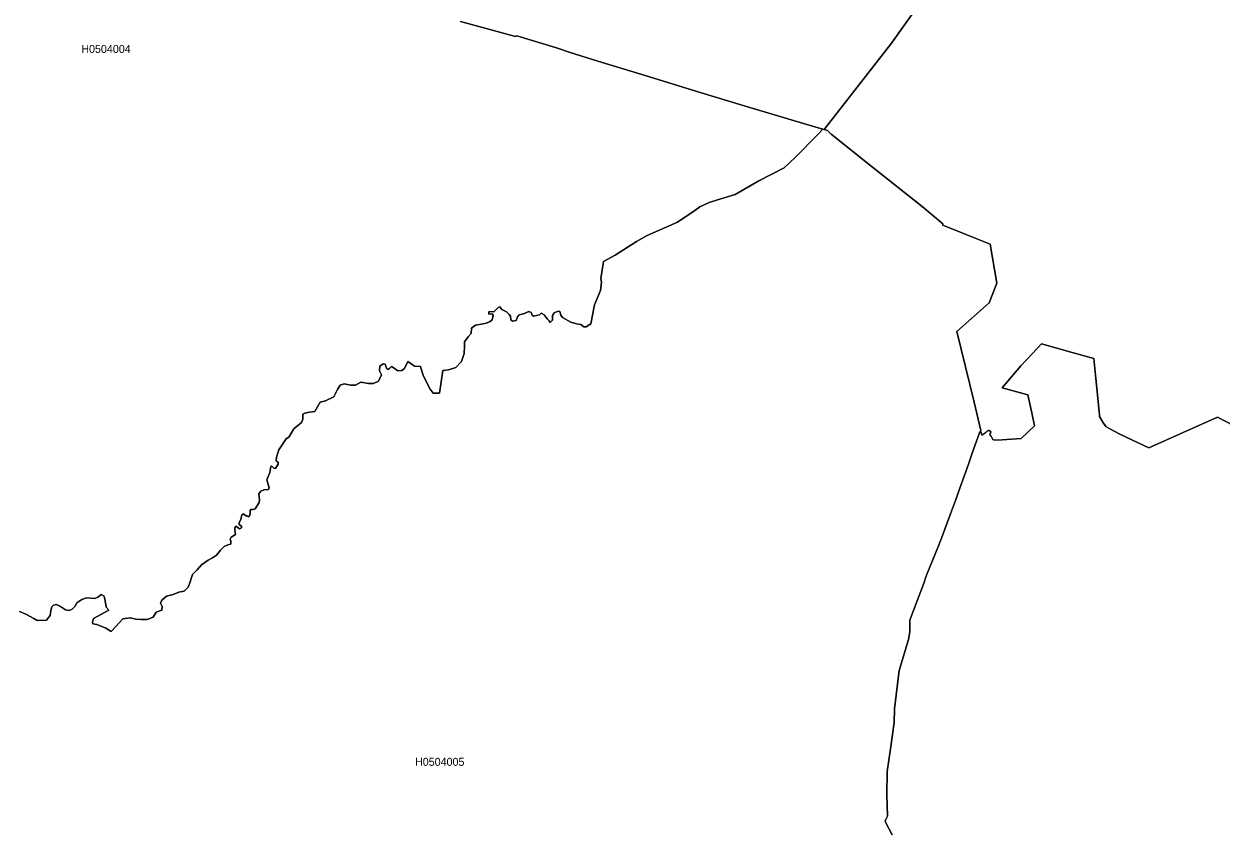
# Model space of a CAD drawing. Extents: x 369010 to 739155, y 6377141 to 6616555.
# Drawn here: x 529308 to 544267, y 6513897 to 6523946 of the extents above; entities that cross this region are included whole.
import ezdxf
from ezdxf.enums import TextEntityAlignment as Align

# ---------------------------------------------------------------- set-up
doc = ezdxf.new("R2010")
doc.units = 0
doc.header["$LTSCALE"] = 40
doc.layers.add('1', color=7, linetype='Continuous', lineweight=13)
doc.layers.add('2', color=7, linetype='Continuous')

msp = doc.modelspace()

# ---------------------------------------------------------------- linework, layer by layer
at = {"layer": '1'}
for points in [[(534762.46, 6523975.47), (535449.96, 6523790.77), (535465.19, 6523795.4), (535964.35, 6523648.27), (536133.66, 6523587.37), (536480.89, 6523480.12), (537072.4, 6523301.37), (537757.09, 6523089.86), (538293.65, 6522925.35), (539088.73, 6522689.84), (539291.48, 6522630.59), (539307.03, 6522626.12), (540148.29, 6523706.03), (541000.97, 6524909.25)], [(541000.97, 6524909.25), (540148.29, 6523706.03), (539307.03, 6522626.12), (539347.58, 6522614.2), (539396.07, 6522567.03), (539910.79, 6522155.09), (540530.77, 6521664.04), (540789.12, 6521447.9), (540788.63, 6521432.01), (541068.16, 6521317.64), (541382.29, 6521192.85), (541465.04, 6520708.26), (541368.05, 6520459.51), (540967.04, 6520102.84), (541182.53, 6519217.73), (541182.53, 6519217.4), (541264.78, 6518863.38), (541256.51, 6518847.33), (541268.26, 6518838.89), (541275.87, 6518811.58), (541286.13, 6518805.29), (541301.36, 6518825.15), (541328.17, 6518838.89), (541342.9, 6518855.77), (541359.78, 6518863.88), (541367.89, 6518863.88), (541381.96, 6518856.1), (541388.41, 6518845.51), (541380.47, 6518825.15), (541378.32, 6518812.58), (541381.63, 6518802.81), (541393.38, 6518793.05), (541415.89, 6518753.49), (541434.42, 6518744.55), (541532.73, 6518749.85), (541770.89, 6518764.25), (541937.72, 6518922.97), (541900.32, 6519085.82), (541850.83, 6519311.74), (541532.4, 6519397.3), (541766.26, 6519671.71), (541905.45, 6519823.31), (542023.45, 6519947.6), (542407.25, 6519839.03), (542677.85, 6519763.56), (542701.69, 6519513.98), (542747.86, 6519060.83), (542748.85, 6519041.63), (542790.4, 6518971.29), (542827.8, 6518916.02), (542885.06, 6518882.58), (542992.48, 6518824.33), (543161.46, 6518743.23), (543363.37, 6518648.73), (544220.52, 6519033.19), (545108.28, 6518570.61)], [(535460.56, 6520239.72), (535474.62, 6520285.56), (535496.97, 6520311.54), (535550.26, 6520321.48), (535618.28, 6520351.27), (535646.75, 6520340.01), (535657.84, 6520307.9), (535674.06, 6520293.01), (535752.01, 6520309.06), (535770.54, 6520330.25), (535810.1, 6520310.39), (535846.01, 6520260.74), (535869.52, 6520234.75), (535884.41, 6520216.21), (535911.72, 6520243.52), (535912.88, 6520302.94), (535933.9, 6520336.37), (535983.55, 6520358.71), (536005.73, 6520352.42), (536016.98, 6520306.58), (536039.16, 6520276.95), (536140.78, 6520217.37), (536213.76, 6520197.68), (536265.73, 6520188.91), (536306.12, 6520160.44), (536332.1, 6520161.76), (536391.52, 6520196.35), (536438.35, 6520434.35), (536511.51, 6520613.26), (536522.93, 6520717.69), (536517.79, 6520765.19), (536551.06, 6520977.53), (536694.72, 6521054.99), (536962.17, 6521225.95), (537095.24, 6521303.91), (537474.08, 6521467.42), (537689.4, 6521616.05), (537753.12, 6521659.74), (537871.95, 6521716.67), (538015.44, 6521761.36), (538193.85, 6521815.81), (538490.93, 6521984.29), (538808.54, 6522148.14), (538943.09, 6522276.9), (539226.93, 6522563.72), (539291.48, 6522630.59), (539088.73, 6522689.84), (538293.65, 6522925.35), (537757.09, 6523089.86), (537072.4, 6523301.37), (536480.89, 6523480.12), (536133.66, 6523587.37), (535964.35, 6523648.27), (535465.19, 6523795.4), (535449.96, 6523790.77), (534762.46, 6523975.47)], [(539291.48, 6522630.59), (539226.93, 6522563.72), (538943.09, 6522276.9), (538808.54, 6522148.14), (538490.93, 6521984.29), (538193.85, 6521815.81), (538015.44, 6521761.36), (537871.95, 6521716.67), (537753.12, 6521659.74), (537689.4, 6521616.05), (537474.08, 6521467.42), (537095.24, 6521303.91), (536962.17, 6521225.95), (536694.72, 6521054.99), (536551.06, 6520977.53), (536517.79, 6520765.19), (536522.93, 6520717.69), (536511.51, 6520613.26), (536438.35, 6520434.35), (536391.52, 6520196.35), (536332.1, 6520161.76), (536306.12, 6520160.44), (536265.73, 6520188.91), (536213.76, 6520197.68), (536140.78, 6520217.37), (536039.16, 6520276.95), (536016.98, 6520306.58), (536005.73, 6520352.42), (535983.55, 6520358.71), (535933.9, 6520336.37), (535912.88, 6520302.94), (535911.72, 6520243.52), (535884.41, 6520216.21), (535869.52, 6520234.75), (535846.01, 6520260.74), (535810.1, 6520310.39), (535770.54, 6520330.25), (535752.01, 6520309.06), (535674.06, 6520293.01), (535657.84, 6520307.9), (535646.75, 6520340.01), (535618.28, 6520351.27), (535550.26, 6520321.48), (535496.97, 6520311.54), (535474.62, 6520285.56), (535460.56, 6520239.72), (535412.23, 6520232.27), (535391.21, 6520248.49), (535387.57, 6520293.01), (535370.19, 6520315.35), (535339.24, 6520346.3), (535280.98, 6520375.93), (535256.32, 6520410.68), (535233.98, 6520404.56), (535180.69, 6520348.78), (535130.04, 6520353.75), (535116.31, 6520346.3), (535117.63, 6520320.32), (535158.51, 6520321.48), (535172.08, 6520302.94), (535159.67, 6520247.16), (535133.68, 6520226.14), (535082.88, 6520205.13), (535047.46, 6520197.02), (534949.64, 6520182.12), (534898.83, 6520146.21), (534896.35, 6520075.7), (534857.96, 6520035.98), (534812.11, 6519975.24), (534813.43, 6519920.79), (534808.47, 6519827.11), (534773.71, 6519728.14), (534703.21, 6519652.51), (534611.52, 6519624.04), (534542.34, 6519615.43), (534498.98, 6519331.76), (534421.02, 6519330.44), (534385.11, 6519381.25), (534297.06, 6519551.88), (534263.8, 6519663.27), (534187, 6519669.55), (534105.74, 6519727.98), (534061.72, 6519638.27), (534027.79, 6519613.12), (533979.29, 6519611.63), (533935.1, 6519644.07), (533899.85, 6519663.27), (533877.84, 6519645.56), (533857.15, 6519629.34), (533836.63, 6519644.07), (533821.9, 6519695.54), (533796.91, 6519699.68), (533754.54, 6519669.72), (533750.9, 6519609.48), (533777.55, 6519559.99), (533738.65, 6519482.04), (533676.75, 6519452.08), (533613.03, 6519452.08), (533517.87, 6519467.47), (533450.67, 6519430.24)], [(540158.72, 6513812.53), (540076.63, 6513962.81), (540067.69, 6513985.65), (540098.8, 6514045.23), (540092.35, 6514312.19), (540094.17, 6514605.63), (540136.21, 6514885.66), (540182.88, 6515216.84), (540186.52, 6515387.97), (540246.27, 6515866.44), (540360.14, 6516252.89), (540379.33, 6516347.89), (540378.84, 6516494.2), (540562.22, 6516979.78), (540571.15, 6517012.55), (540595.81, 6517079.42), (540728.71, 6517405.13), (540773.73, 6517518.5), (540885.11, 6517825.34), (540948.34, 6517989.52), (541004.11, 6518145.26), (541110.03, 6518444.49), (541158.2, 6518581.86), (541248.56, 6518834.92), (541256.51, 6518847.33), (541264.78, 6518863.38), (541182.53, 6519217.4), (541182.53, 6519217.73), (540967.04, 6520102.84), (541368.05, 6520459.51), (541465.04, 6520708.26), (541382.29, 6521192.85), (541068.16, 6521317.64), (540788.63, 6521432.01), (540789.12, 6521447.9), (540530.77, 6521664.04), (539910.79, 6522155.09), (539396.07, 6522567.03), (539347.58, 6522614.2), (539307.03, 6522626.12), (539291.48, 6522630.59)], [(532095.69, 6517797.04), (532110.59, 6517787.44), (532125.65, 6517797.04), (532134.59, 6517824.52), (532133.59, 6517865.23), (532140.71, 6517878.47), (532170.83, 6517876.65), (532197.31, 6517884.59), (532245.97, 6517964.37), (532251.27, 6517997.96), (532244.15, 6518074.92), (532269.8, 6518105.87), (532304.23, 6518125.24), (532364.47, 6518129.71), (532374.07, 6518150.39), (532354.71, 6518207.82), (532342.29, 6518247.71), (532379.37, 6518341.39), (532392.61, 6518414.87), (532402.37, 6518425.46), (532430.67, 6518395.34), (532449.21, 6518390.87), (532486.45, 6518445.82), (532484.63, 6518470.48), (532458.15, 6518487.36), (532464.27, 6518530.72), (532494.72, 6518624.23), (532526.67, 6518673.72), (532584.92, 6518760.44), (532616.7, 6518783.45), (532682.24, 6518886.06), (532774.09, 6518965.67), (532791.14, 6519007.37), (532794.62, 6519069.27), (532817.62, 6519081.68), (532876.04, 6519095.92), (532941.42, 6519103.03), (532976.84, 6519161.29), (533010.43, 6519217.89), (533075.81, 6519237.42), (533178.42, 6519286.91), (533224.43, 6519377.27), (533259.68, 6519432.06), (533309.17, 6519447.94), (533394.07, 6519430.24), (533450.67, 6519430.24), (533517.87, 6519467.47), (533613.03, 6519452.08), (533676.75, 6519452.08), (533738.65, 6519482.04), (533777.55, 6519559.99), (533750.9, 6519609.48), (533754.54, 6519669.72), (533796.91, 6519699.68), (533821.9, 6519695.54), (533836.63, 6519644.07), (533857.15, 6519629.34), (533877.84, 6519645.56), (533899.85, 6519663.27), (533935.1, 6519644.07), (533979.29, 6519611.63), (534027.79, 6519613.12), (534061.72, 6519638.27), (534105.74, 6519727.98), (534187, 6519669.55), (534263.8, 6519663.27), (534297.06, 6519551.88), (534385.11, 6519381.25), (534421.02, 6519330.44), (534498.98, 6519331.76), (534542.34, 6519615.43), (534611.52, 6519624.04), (534703.21, 6519652.51), (534773.71, 6519728.14), (534808.47, 6519827.11), (534813.43, 6519920.79), (534812.11, 6519975.24), (534857.96, 6520035.98), (534896.35, 6520075.7), (534898.83, 6520146.21), (534949.64, 6520182.12), (535047.46, 6520197.02), (535082.88, 6520205.13), (535133.68, 6520226.14), (535159.67, 6520247.16), (535172.08, 6520302.94), (535158.51, 6520321.48), (535117.63, 6520320.32), (535116.31, 6520346.3), (535130.04, 6520353.75), (535180.69, 6520348.78), (535233.98, 6520404.56), (535256.32, 6520410.68), (535280.98, 6520375.93), (535339.24, 6520346.3), (535370.19, 6520315.35), (535387.57, 6520293.01), (535391.21, 6520248.49), (535412.23, 6520232.27), (535460.56, 6520239.72)], [(545108.28, 6518570.61), (544220.52, 6519033.19), (543363.37, 6518648.73), (543161.46, 6518743.23), (542992.48, 6518824.33), (542885.06, 6518882.58), (542827.8, 6518916.02), (542790.4, 6518971.29), (542748.85, 6519041.63), (542747.86, 6519060.83), (542701.69, 6519513.98), (542677.85, 6519763.56), (542407.25, 6519839.03), (542023.45, 6519947.6), (541905.45, 6519823.31), (541766.26, 6519671.71), (541532.4, 6519397.3), (541850.83, 6519311.74), (541900.32, 6519085.82), (541937.72, 6518922.97), (541770.89, 6518764.25), (541532.73, 6518749.85), (541434.42, 6518744.55), (541415.89, 6518753.49), (541393.38, 6518793.05), (541381.63, 6518802.81), (541378.32, 6518812.58), (541380.47, 6518825.15), (541388.41, 6518845.51), (541381.96, 6518856.1), (541367.89, 6518863.88), (541359.78, 6518863.88), (541342.9, 6518855.77), (541328.17, 6518838.89), (541301.36, 6518825.15), (541286.13, 6518805.29), (541275.87, 6518811.58), (541268.26, 6518838.89), (541256.51, 6518847.33), (541248.56, 6518834.92), (541158.2, 6518581.86), (541110.03, 6518444.49), (541004.11, 6518145.26), (540948.34, 6517989.52), (540885.11, 6517825.34), (540773.73, 6517518.5), (540728.71, 6517405.13), (540595.81, 6517079.42), (540571.15, 6517012.55), (540562.22, 6516979.78), (540378.84, 6516494.2), (540379.33, 6516347.89), (540360.14, 6516252.89), (540246.27, 6515866.44), (540186.52, 6515387.97), (540182.88, 6515216.84), (540136.21, 6514885.66), (540094.17, 6514605.63)], [(533450.67, 6519430.24), (533394.07, 6519430.24), (533309.17, 6519447.94), (533259.68, 6519432.06), (533224.43, 6519377.27), (533178.42, 6519286.91), (533075.81, 6519237.42), (533010.43, 6519217.89), (532976.84, 6519161.29), (532941.42, 6519103.03), (532876.04, 6519095.92), (532817.62, 6519081.68), (532794.62, 6519069.27), (532791.14, 6519007.37), (532774.09, 6518965.67), (532682.24, 6518886.06), (532616.7, 6518783.45), (532584.92, 6518760.44), (532526.67, 6518673.72), (532494.72, 6518624.23), (532464.27, 6518530.72), (532458.15, 6518487.36), (532484.63, 6518470.48), (532486.45, 6518445.82), (532449.21, 6518390.87), (532430.67, 6518395.34), (532402.37, 6518425.46), (532392.61, 6518414.87), (532379.37, 6518341.39), (532342.29, 6518247.71), (532354.71, 6518207.82), (532374.07, 6518150.39), (532364.47, 6518129.71), (532304.23, 6518125.24), (532269.8, 6518105.87), (532244.15, 6518074.92), (532251.27, 6517997.96), (532245.97, 6517964.37), (532197.31, 6517884.59), (532170.83, 6517876.65), (532140.71, 6517878.47), (532133.59, 6517865.23), (532134.59, 6517824.52), (532125.65, 6517797.04), (532110.59, 6517787.44), (532095.69, 6517797.04), (532078.81, 6517797.04), (532056.14, 6517819.72), (532040.08, 6517821.21), (532029.33, 6517810.45), (532020.06, 6517754.18), (531998.54, 6517716.61), (531997.22, 6517692.44), (532026.68, 6517671.09), (532025.35, 6517650.9), (531999.87, 6517636.17), (531982.49, 6517653.55), (531958.33, 6517668.28), (531944.92, 6517650.9), (531940.95, 6517614.66), (531949.39, 6517566.99), (531898.58, 6517533.56), (531885.17, 6517509.4), (531894.44, 6517481.26), (531894.44, 6517443.69), (531857.04, 6517435.75), (531811.52, 6517415.56), (531764.52, 6517370.04), (531712.39, 6517306.99), (531665.38, 6517273.55), (531609.44, 6517245.75), (531526.36, 6517186.83), (531471.41, 6517122.45), (531415.14, 6517066.18), (531376.41, 6516950.99), (531361.68, 6516907.13), (531308.06, 6516858.8), (531243.68, 6516844.07), (531170.53, 6516814.61), (531088.77, 6516793.26), (531031.17, 6516744.93), (531013.79, 6516706.04), (531035.14, 6516665.82), (531029.85, 6516621.63), (530960.17, 6516593.5), (530921.28, 6516534.58), (530847.63, 6516503.63), (530771.33, 6516502.3), (530706.95, 6516507.77), (530633.3, 6516523.82), (530542.27, 6516513.06), (530456.54, 6516417.9), (530397.62, 6516352.19), (530330.59, 6516395.06), (530218.05, 6516439.41), (530169.89, 6516450.01), (530164.59, 6516472.85), (530175.19, 6516517.03), (530369.49, 6516620.31), (530334.57, 6516656.55)], [(529250.51, 6516605.08), (529331.94, 6516568.51), (529430.09, 6516514.22), (529472.46, 6516489.23), (529588.31, 6516496.68), (529633.66, 6516552.29), (529643.92, 6516616.83), (529655.67, 6516660.2), (529676.19, 6516683.7), (529712.77, 6516690.98), (529764.07, 6516664.5), (529826.96, 6516624.94), (529873.97, 6516616.17), (529910.54, 6516632.39), (529945.63, 6516665.99), (529970.62, 6516710.01), (530032.02, 6516752.88), (530089.62, 6516774.72), (530194.05, 6516766.45), (530231.46, 6516783.83), (530271.67, 6516814.61), (530305.11, 6516801.21), (530318.51, 6516760.99), (530334.57, 6516656.55), (530369.49, 6516620.31), (530175.19, 6516517.03), (530164.59, 6516472.85), (530169.89, 6516450.01), (530218.05, 6516439.41), (530330.59, 6516395.06), (530397.62, 6516352.19), (530456.54, 6516417.9), (530542.27, 6516513.06), (530633.3, 6516523.82), (530706.95, 6516507.77), (530771.33, 6516502.3), (530847.63, 6516503.63), (530921.28, 6516534.58), (530960.17, 6516593.5), (531029.85, 6516621.63), (531035.14, 6516665.82), (531013.79, 6516706.04), (531031.17, 6516744.93), (531088.77, 6516793.26), (531170.53, 6516814.61), (531243.68, 6516844.07), (531308.06, 6516858.8), (531361.68, 6516907.13), (531376.41, 6516950.99), (531415.14, 6517066.18), (531471.41, 6517122.45), (531526.36, 6517186.83), (531609.44, 6517245.75), (531665.38, 6517273.55), (531712.39, 6517306.99), (531764.52, 6517370.04), (531811.52, 6517415.56), (531857.04, 6517435.75), (531894.44, 6517443.69), (531894.44, 6517481.26), (531885.17, 6517509.4), (531898.58, 6517533.56), (531949.39, 6517566.99), (531940.95, 6517614.66), (531944.92, 6517650.9), (531958.33, 6517668.28), (531982.49, 6517653.55), (531999.87, 6517636.17), (532025.35, 6517650.9), (532026.68, 6517671.09), (531997.22, 6517692.44), (531998.54, 6517716.61), (532020.06, 6517754.18), (532029.33, 6517810.45), (532040.08, 6517821.21), (532056.14, 6517819.72), (532078.81, 6517797.04), (532095.69, 6517797.04)], [(530334.57, 6516656.55), (530318.51, 6516760.99), (530305.11, 6516801.21), (530271.67, 6516814.61), (530231.46, 6516783.83), (530194.05, 6516766.45), (530089.62, 6516774.72), (530032.02, 6516752.88), (529970.62, 6516710.01), (529945.63, 6516665.99), (529910.54, 6516632.39), (529873.97, 6516616.17), (529826.96, 6516624.94), (529764.07, 6516664.5), (529712.77, 6516690.98), (529676.19, 6516683.7), (529655.67, 6516660.2), (529643.92, 6516616.83), (529633.66, 6516552.29), (529588.31, 6516496.68), (529472.46, 6516489.23), (529430.09, 6516514.22), (529331.94, 6516568.51), (529250.51, 6516605.08)], [(540094.17, 6514605.63), (540092.35, 6514312.19), (540098.8, 6514045.23), (540067.69, 6513985.65), (540076.63, 6513962.81), (540158.72, 6513812.53)]]:
    msp.add_lwpolyline(points, dxfattribs=at)

# ---------------------------------------------------------------- texts
at = {"layer": '2'}
for s, p in [('H0504004', (530333.17, 6523583.66)), ('H0504005', (534503.43, 6514674.92))]:
    msp.add_text(s, height=100, dxfattribs=at).set_placement(p, align=Align.CENTER)

doc.saveas('drawing.dxf')
